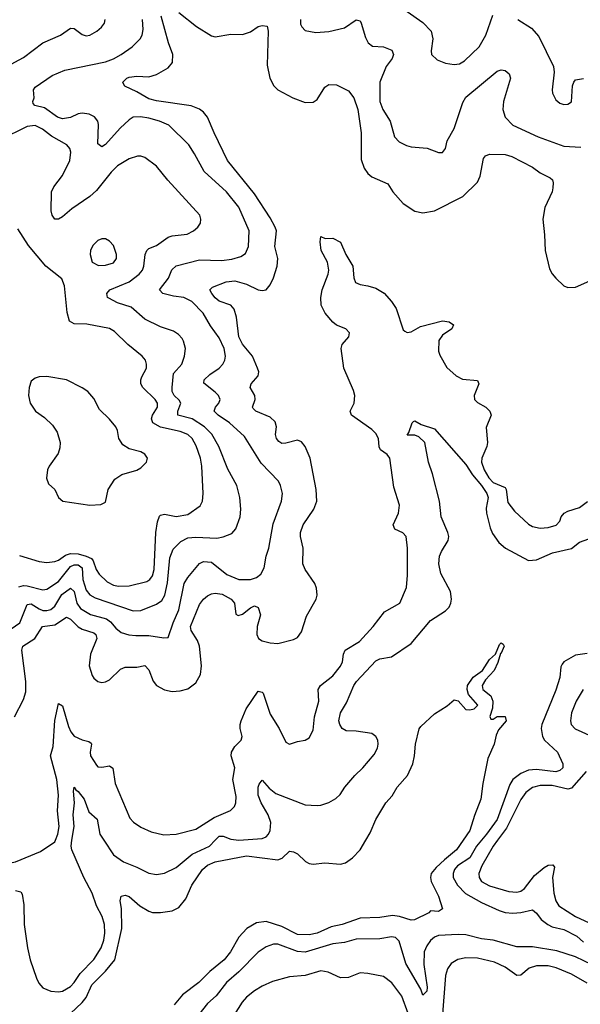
# Model space of a CAD drawing. Header units: inches. Extents: x 1934316 to 2140091, y 524953 to 667329.
# Tile 260 of 384: x 2020991 to 2023855, y 649162 to 654188. Entities that reach past the tile are written whole.
import ezdxf

# ---------------------------------------------------------------- set-up
doc = ezdxf.new("R2010")
doc.units = ezdxf.units.IN
doc.header["$MEASUREMENT"] = 0
doc.layers.add('C0624', color=7, linetype='Continuous')
doc.layers.add('C0625', color=7, linetype='Continuous')

msp = doc.modelspace()

# ---------------------------------------------------------------- linework, layer by layer
at = {"layer": 'C0624', "color": 5}
for points, elevation in [([(2020551.6, 650000), (2020570, 649975), (2020630.2, 649910), (2020670, 649884.4), (2020710, 649873.1), (2020770, 649867.4), (2020870, 649868.4), (2020970, 649889.4), (2021097.1, 649942.9), (2021170, 649991.6), (2021173.4, 650000)], 280), ([(2020970, 649743.2), (2020996.9, 649736.9), (2021004.3, 649724.3), (2021011.6, 649670), (2021013.4, 649570), (2021031.1, 649450), (2021044.7, 649390), (2021076.4, 649296.4), (2021088.9, 649270), (2021110, 649247.1), (2021150, 649230.2), (2021190, 649226.7), (2021210, 649230.2), (2021250, 649252.8), (2021270, 649273.8), (2021300.8, 649319.2), (2021370, 649391.8), (2021407.1, 649450), (2021420.7, 649490), (2021426.3, 649526.3), (2021423.7, 649570), (2021412.4, 649610), (2021384.3, 649664.3), (2021362, 649730), (2021318.9, 649810), (2021256.8, 649950), (2021253.6, 649970), (2021258.3, 650000)], 260), ([(2021250, 649115.3), (2021310, 649172), (2021330, 649197.7), (2021359.1, 649260.9), (2021429.3, 649330.7), (2021477.7, 649390), (2021512.3, 649550), (2021510.7, 649650.7), (2021505.1, 649690), (2021510, 649714), (2021530, 649718.7), (2021550, 649712.9), (2021605, 649664.9), (2021650, 649637), (2021670.3, 649630.3), (2021710, 649630.3), (2021770, 649640.3), (2021803.5, 649656.5), (2021839, 649701), (2021869.8, 649770), (2021925.7, 649850), (2021950, 649872.8), (2021990, 649889.4), (2022150, 649920.1), (2022310, 649900.6), (2022332.4, 649907.6), (2022370, 649943.8), (2022390, 649941.3), (2022410, 649930.3), (2022451.6, 649891.5), (2022470, 649880.4), (2022490, 649877), (2022550, 649885.2), (2022630, 649877.5), (2022655.8, 649884.2), (2022691.5, 649910), (2022729.8, 649950.2), (2022759.1, 650000)], 240), ([(2021420.3, 650000), (2021470, 649925.8), (2021521.3, 649890), (2021590, 649863), (2021650, 649832.1), (2021690, 649824.7), (2021730, 649832.1), (2021790, 649860.2), (2021872, 649928.1), (2021960.5, 649970), (2021990.1, 650000)], 260), ([(2023256.9, 650000), (2023222.8, 649950), (2023160.1, 649899.9), (2023118.8, 649861.2), (2023093.6, 649830), (2023088.8, 649810), (2023092.1, 649790), (2023130, 649714), (2023151.3, 649650), (2023130, 649636), (2023090, 649639), (2023081, 649630), (2023007.2, 649592.8), (2022990, 649591.2), (2022931.2, 649611.2), (2022895.8, 649615.8), (2022830, 649605.8), (2022730, 649601.9), (2022638, 649570), (2022582, 649558), (2022510, 649525.5), (2022470, 649516.3), (2022410, 649519.5), (2022330, 649560.1), (2022250, 649585.7), (2022201.5, 649578.5), (2022151.1, 649550), (2022110, 649505.5), (2022067.3, 649430), (2022035, 649390), (2021963, 649330), (2021906.4, 649273.6), (2021822, 649210), (2021779.6, 649160.4)], 240), ([(2023349.5, 650000), (2023324, 649970), (2023289.6, 649910.4), (2023228, 649870), (2023212.3, 649850), (2023204.4, 649830), (2023205.1, 649810), (2023227.9, 649770), (2023267.7, 649727.7), (2023350, 649682.7), (2023440.9, 649640.9), (2023471.3, 649631.3), (2023510, 649627.9), (2023550, 649631.5), (2023610, 649645.3), (2023630, 649627.4), (2023654.9, 649594.9), (2023689.1, 649569.1), (2023710, 649558.4), (2023770, 649544.7), (2023836.9, 649510), (2023870, 649479.7)], 260), ([(2023431.6, 650000), (2023409.1, 649970), (2023351.4, 649870), (2023336.3, 649830), (2023337.1, 649810), (2023349.6, 649789.6), (2023390, 649766.4), (2023490, 649737.7), (2023530, 649734.6), (2023550, 649740.1), (2023570, 649753.5), (2023621, 649819), (2023670, 649860.3), (2023690, 649872.8), (2023714.9, 649874.9), (2023722, 649862), (2023712.3, 649810), (2023719.1, 649730), (2023729.7, 649689.7), (2023745.5, 649665.5), (2023830.4, 649610.4), (2023899, 649579)], 280), ([(2023915.9, 649364.1), (2023830, 649405.2), (2023734.5, 649434.5), (2023610, 649455.2), (2023530, 649454.9), (2023409.6, 649489.6), (2023350, 649497.1), (2023270, 649516.6), (2023230, 649519.2), (2023130, 649513.2), (2023110, 649504.5), (2023090, 649487.2), (2023070, 649460.3), (2023057.7, 649430), (2023055, 649365), (2023071.7, 649250), (2023070, 649229.4), (2023050, 649209.6), (2023039.8, 649239.8), (2022964, 649370), (2022930, 649484.2), (2022910, 649503.1), (2022890, 649507.2), (2022830, 649496.8), (2022710, 649495), (2022650, 649478.3), (2022590, 649470.4), (2022450, 649428.3), (2022410, 649432.1), (2022310, 649468.9), (2022287.3, 649470), (2022250, 649455.3), (2022210, 649428.9), (2022110, 649327.6), (2022047.2, 649272.8), (2021994.1, 649205.9), (2021950, 649165.8), (2021905.5, 649110)], 260), ([(2023890, 649270.8), (2023810, 649317), (2023730.7, 649349.3), (2023690, 649357.9), (2023630, 649359.4), (2023592.9, 649347), (2023550, 649311.8), (2023530, 649309.8), (2023470, 649352.1), (2023416.7, 649376.6), (2023330, 649397.3), (2023270, 649399.8), (2023228.8, 649391.2), (2023194.6, 649370), (2023177, 649343), (2023166.8, 649310), (2023148.6, 649090)], 280), ([(2022974.7, 649114.7), (2022943.6, 649203.6), (2022892.6, 649272.6), (2022850, 649303.8), (2022770, 649319.8), (2022730, 649322.3), (2022670, 649299.4), (2022630, 649297.3), (2022566.1, 649326.1), (2022530, 649333.1), (2022450, 649309.2), (2022370, 649303.2), (2022281.8, 649278.2), (2022230, 649255.2), (2022190, 649230.7), (2022150, 649198.9), (2022126.9, 649173.1), (2022036.9, 649030)], 280)]:
    msp.add_lwpolyline(points, dxfattribs=dict(at, elevation=elevation))
at = {"layer": 'C0625', "color": 5}
for points, elevation in [([(2021804.8, 654224.8), (2021893.8, 654153.8), (2021970, 654106), (2021990, 654101.5), (2022070, 654113.5), (2022130, 654113.4), (2022170, 654126.5), (2022210, 654152.9), (2022230, 654158.9), (2022255.1, 654155.1), (2022260.8, 654130), (2022255.6, 653955.6), (2022268.9, 653890), (2022289.1, 653850), (2022310, 653830.3), (2022385.5, 653790), (2022450, 653765.8), (2022490, 653767.4), (2022510, 653781.3), (2022550, 653843), (2022570, 653857.1), (2022610, 653855.8), (2022670, 653824.4), (2022698.5, 653790), (2022717.5, 653730), (2022734.6, 653610), (2022734.5, 653474.5), (2022750, 653430.4), (2022770, 653403.7), (2022790, 653386.5), (2022871.1, 653351.1), (2022897.1, 653310), (2022950.2, 653250.2), (2023010, 653210.3), (2023050, 653202.6), (2023110, 653212.8), (2023254.5, 653285.5), (2023330, 653359.1), (2023342.8, 653390), (2023360.6, 653479.4), (2023370, 653493.7), (2023390, 653502), (2023470, 653499.3), (2023505.5, 653490), (2023610, 653435.6), (2023650, 653407.1), (2023700.7, 653380.7), (2023712, 653370), (2023715.9, 653355.9), (2023714.7, 653330), (2023710.1, 653309.9), (2023673.6, 653230), (2023662.3, 653170), (2023671.6, 653090), (2023674.3, 653010), (2023696.7, 652916.7), (2023710, 652890.6), (2023730, 652868), (2023770, 652830.5), (2023790, 652821.6), (2023830, 652823.1), (2023904, 652856)], 320), ([(2022970.5, 654230), (2023050, 654174.3), (2023092.8, 654130), (2023102, 654090), (2023092.4, 654030), (2023094.7, 654010), (2023122.8, 653982.8), (2023166.7, 653966.7), (2023210, 653959.3), (2023237.2, 653962.8), (2023262.5, 653977.5), (2023337.2, 654050), (2023371.6, 654110), (2023408, 654212)], 360), ([(2020919.9, 651060.1), (2020991.2, 651108.8), (2021030, 651202.7), (2021050, 651205.9), (2021090, 651180.3), (2021110, 651172.8), (2021130, 651171.9), (2021150, 651178), (2021170, 651195.1), (2021206.7, 651253.3), (2021250, 651287), (2021270, 651270.2), (2021282.6, 651210), (2021302.4, 651182.4), (2021352.4, 651152.4), (2021434.6, 651130), (2021454.6, 651114.6), (2021481.5, 651081.5), (2021510, 651060.2), (2021548.7, 651048.7), (2021584.7, 651044.7), (2021650, 651044.3), (2021727, 651033), (2021750, 651035.5), (2021774.2, 651110), (2021804.7, 651175.3), (2021830.4, 651309.6), (2021850, 651341.3), (2021910, 651411.8), (2021930, 651422.6), (2021970, 651419.8), (2022050, 651356.8), (2022110, 651330.8), (2022170, 651330.2), (2022199.9, 651340.1), (2022222, 651358), (2022239.8, 651390), (2022250.8, 651450), (2022263.5, 651490), (2022285.8, 651614.2), (2022328.7, 651730), (2022333.1, 651770), (2022323.9, 651810), (2022313.1, 651833.1), (2022224.3, 651924.3), (2022139.9, 652059.9), (2022062.2, 652130), (2022005, 652170), (2021984.5, 652190), (2021990.8, 652210), (2022007.9, 652230), (2022015, 652250), (2022005.8, 652270), (2021990, 652286.6), (2021932.1, 652332.1), (2021933.6, 652350), (2021962.3, 652377.7), (2022010, 652410.2), (2022029, 652430), (2022038.7, 652450), (2022042.3, 652470), (2022035.9, 652510), (2022010, 652565.1), (2021965.4, 652625.4), (2021928.2, 652690), (2021870.6, 652750), (2021830, 652769.9), (2021776.2, 652776.2), (2021721.6, 652790), (2021705.7, 652810), (2021751.1, 652868.9), (2021767.9, 652912.1), (2021790, 652931.8), (2021910, 652962.6), (2022021.7, 652958.3), (2022074.9, 652965.1), (2022121.4, 652978.6), (2022145.3, 652994.7), (2022160.4, 653030), (2022162.5, 653110), (2022109.6, 653230.4), (2022048, 653310), (2021932.7, 653412.7), (2021884.2, 653504.2), (2021854.5, 653550), (2021752.8, 653650), (2021706, 653670), (2021650, 653685), (2021608.4, 653691.6), (2021570, 653689.9), (2021550, 653677.3), (2021505, 653635), (2021430, 653550.9), (2021410, 653539.7), (2021390, 653555.3), (2021393.7, 653653.7), (2021390.5, 653670.5), (2021372.9, 653692.9), (2021346.1, 653706.1), (2021310, 653711.2), (2021290, 653706.9), (2021250, 653688.4), (2021210, 653681.8), (2021185.1, 653690), (2021117.7, 653737.7), (2021069, 653750), (2021060.4, 653760.4), (2021058, 653770), (2021064.7, 653790), (2021061.1, 653830), (2021070, 653843.8), (2021157.5, 653902.5), (2021221.2, 653930), (2021430, 653972.6), (2021470, 653988.3), (2021509.9, 654010.1), (2021566.2, 654050), (2021606.2, 654090), (2021617.2, 654110), (2021622, 654138), (2021618.7, 654190)], 340), ([(2020925.7, 653950), (2021010, 653995.3), (2021110, 654069.3), (2021199.6, 654110), (2021250, 654145.3), (2021270, 654143.7), (2021310, 654113.4), (2021330, 654105.8), (2021350, 654109.2), (2021385.6, 654130), (2021409.7, 654150), (2021423.5, 654170), (2021428, 654190)], 360), ([(2020964.2, 650630), (2021010, 650717.4), (2021022.1, 650757.9), (2021022.1, 650810), (2021002.1, 650970), (2021007.6, 650990), (2021069.1, 651030), (2021107.8, 651090), (2021170, 651099.9), (2021230, 651139.1), (2021250, 651127.6), (2021290, 651089), (2021310, 651077.8), (2021370, 651058.7), (2021380.6, 651050), (2021384.5, 651030), (2021352.9, 650950), (2021346, 650890), (2021361.3, 650841.3), (2021370, 650826.4), (2021390, 650810.3), (2021410, 650804.2), (2021430, 650807.6), (2021450, 650818.3), (2021506.9, 650873.1), (2021530, 650882.6), (2021590, 650883.7), (2021630, 650891.9), (2021650, 650868.9), (2021672.6, 650812.6), (2021689.2, 650790), (2021730, 650767.9), (2021770, 650759), (2021810, 650762), (2021850, 650773.4), (2021890, 650804), (2021914.7, 650845.3), (2021919.9, 650890), (2021910.3, 650990), (2021898.8, 651018.8), (2021866.7, 651070), (2021863.6, 651090), (2021910, 651202.8), (2021930, 651230.2), (2021950, 651248.1), (2021970, 651257.5), (2021990, 651261.1), (2022025, 651255), (2022072.1, 651230), (2022087.7, 651210), (2022094.3, 651154.3), (2022106.4, 651146.4), (2022130, 651154.4), (2022170, 651186.9), (2022190, 651195.5), (2022210, 651187), (2022220.4, 651150), (2022203.3, 651090), (2022202.5, 651050), (2022210.2, 651030), (2022230, 651017), (2022270, 651007.5), (2022310, 651004.8), (2022390, 651024.2), (2022410, 651034.7), (2022430, 651064.2), (2022456.3, 651143.7), (2022505.6, 651230), (2022510.8, 651250), (2022506.8, 651286.8), (2022498.5, 651310), (2022450, 651381.6), (2022437.6, 651410), (2022439.3, 651490), (2022425.7, 651550), (2022425.8, 651570), (2022439, 651610), (2022494, 651690), (2022508.9, 651730), (2022505.4, 651790), (2022474.1, 651950), (2022450, 652009.7), (2022430, 652033.1), (2022410, 652042), (2022350, 652026.4), (2022330, 652025.5), (2022314.6, 652034.6), (2022302.5, 652050), (2022298.3, 652070), (2022302.3, 652110), (2022295.7, 652135.7), (2022270, 652159.3), (2022197.6, 652190), (2022184, 652204), (2022180.9, 652210), (2022194, 652250), (2022191.8, 652270), (2022167.7, 652310), (2022174, 652330), (2022208.5, 652370), (2022212, 652390), (2022205.6, 652410), (2022179.4, 652470), (2022130, 652532.1), (2022110.6, 652570), (2022098.2, 652670), (2022085.8, 652710), (2022070, 652730.6), (2022010, 652752.2), (2021990, 652767.7), (2021971.8, 652790), (2021963.1, 652810), (2021976.6, 652823.4), (2022046.3, 652850), (2022090, 652854.4), (2022150, 652838.5), (2022210, 652810.1), (2022230, 652805.8), (2022250.7, 652810), (2022270, 652834), (2022287.2, 652870), (2022306.9, 652930), (2022309.3, 652970), (2022294.2, 653030), (2022302.3, 653110), (2022296, 653130), (2022270, 653177), (2022190, 653299.2), (2022052.7, 653470), (2021983.7, 653610), (2021949.9, 653689.9), (2021930, 653716.8), (2021910, 653732.2), (2021867.8, 653747.8), (2021690, 653773.4), (2021650, 653784.1), (2021590, 653819.8), (2021528.5, 653848.5), (2021520.7, 653860.7), (2021518, 653870), (2021537.6, 653890), (2021550, 653895.4), (2021590, 653899.8), (2021650, 653896.5), (2021690, 653909.2), (2021750, 653942), (2021771.1, 653968.9), (2021773.4, 654010), (2021750.9, 654070), (2021713.5, 654206.5)], 320), ([(2022425.8, 654190), (2022426, 654166), (2022431.7, 654151.7), (2022450, 654133), (2022503.4, 654123.4), (2022570, 654127.8), (2022650, 654146.9), (2022710, 654187), (2022723.9, 654183.9), (2022730, 654181.6), (2022736.1, 654170), (2022756.6, 654096.6), (2022770.4, 654070), (2022793.3, 654053.3), (2022850, 654049.3), (2022892.2, 654032.2), (2022900.3, 654010), (2022893.4, 653990), (2022863.2, 653950), (2022831, 653870), (2022831.4, 653771.4), (2022845.4, 653730), (2022882.7, 653670), (2022906, 653590), (2022930, 653565.5), (2022966.4, 653546.4), (2022990, 653539.7), (2023072.1, 653532.1), (2023130, 653510.8), (2023150, 653511), (2023165.2, 653530), (2023175.1, 653570), (2023210, 653633), (2023255.3, 653764.7), (2023270, 653793.1), (2023430, 653925.3), (2023450, 653931.8), (2023470, 653928.5), (2023491.4, 653911.4), (2023498.3, 653890), (2023461.4, 653770), (2023458.4, 653730), (2023471.3, 653690), (2023510.3, 653650), (2023639.3, 653590), (2023770, 653543.2), (2023857.6, 653537.6)], 340), ([(2023535.6, 654190), (2023605, 654145), (2023642.6, 654102.6), (2023718, 653950), (2023720.7, 653920.7), (2023710.4, 653830), (2023712.5, 653812.5), (2023730, 653778.8), (2023750, 653761.6), (2023770, 653754.9), (2023790, 653756.4), (2023810, 653768.2), (2023814.7, 653850), (2023820.7, 653870), (2023830, 653880.5), (2023870, 653888.7)], 360), ([(2020986, 651294), (2021010, 651299.7), (2021030, 651298.8), (2021110, 651278.6), (2021130, 651282.1), (2021190, 651320.3), (2021250, 651396.4), (2021270, 651406.1), (2021290, 651405.2), (2021309.7, 651389.7), (2021314.1, 651330), (2021330, 651276.6), (2021350, 651253.2), (2021377.4, 651237.4), (2021570, 651171), (2021610, 651173.2), (2021690, 651205), (2021716.7, 651223.3), (2021732.7, 651250), (2021745.6, 651314.4), (2021758.7, 651441.3), (2021774.5, 651485.5), (2021814.8, 651525.2), (2021850, 651543.8), (2021890, 651547.6), (2021998, 651542), (2022030, 651547.8), (2022074, 651566), (2022095, 651590), (2022116.5, 651650), (2022121.2, 651690), (2022115.8, 651750), (2022099.8, 651810), (2022053.9, 651893.9), (2022008.6, 652010), (2021972.4, 652072.4), (2021935.6, 652110), (2021871.5, 652150), (2021799.2, 652170), (2021799.6, 652190), (2021814.5, 652230), (2021805.9, 652246), (2021780.9, 652270), (2021770.5, 652290), (2021769.2, 652310), (2021777.3, 652382.7), (2021818.5, 652430), (2021833.6, 652470), (2021838.2, 652510), (2021828.1, 652548.1), (2021820.4, 652560.4), (2021801.8, 652581.8), (2021777.5, 652597.5), (2021710, 652620.7), (2021630, 652659.3), (2021560.2, 652720.2), (2021490, 652743.4), (2021445.9, 652765.9), (2021439.7, 652770), (2021436.1, 652790), (2021452, 652810), (2021549.6, 652850.4), (2021601.7, 652890), (2021617.7, 652910), (2021626, 652930), (2021632.8, 652990), (2021639.8, 653010), (2021650, 653020.2), (2021690, 653036.2), (2021750, 653078.5), (2021770, 653084.6), (2021847.1, 653092.9), (2021879.6, 653110), (2021901.6, 653130), (2021914, 653150), (2021916.2, 653170), (2021911.5, 653190), (2021748.5, 653368.5), (2021690, 653441.3), (2021630, 653485.4), (2021610, 653492.2), (2021592.1, 653492.1), (2021550, 653478), (2021490, 653441.8), (2021457.8, 653410), (2021382.9, 653317.1), (2021350, 653286.2), (2021257.8, 653222.2), (2021210, 653182.2), (2021190, 653169.7), (2021170, 653169.5), (2021156.3, 653190), (2021152.1, 653212.1), (2021154, 653310), (2021165.4, 653334.6), (2021210, 653393.1), (2021247.4, 653470), (2021251.9, 653511.9), (2021247.6, 653530), (2021232.4, 653550), (2021154.4, 653594.4), (2021107.2, 653630), (2021070, 653647.4), (2021030, 653643.4), (2020890, 653574.2)], 360), ([(2020990, 651453.8), (2021090, 651422.7), (2021130, 651418.3), (2021170, 651422.6), (2021190, 651429.6), (2021225.6, 651454.4), (2021250, 651464), (2021290, 651461.2), (2021330.6, 651450.6), (2021357.2, 651437.2), (2021366.2, 651426.2), (2021382.6, 651382.6), (2021397.6, 651357.6), (2021438.7, 651318.7), (2021470, 651301), (2021496.3, 651296.3), (2021550, 651297.8), (2021640.3, 651319.7), (2021655.9, 651330), (2021670, 651349.1), (2021678.5, 651381.5), (2021686.5, 651570), (2021695.2, 651624.8), (2021705.9, 651654.1), (2021710, 651659.5), (2021730, 651664.9), (2021790, 651651.9), (2021850, 651662.5), (2021913, 651707), (2021925, 651730), (2021927.7, 651770), (2021922, 651910), (2021914.1, 651950), (2021893.2, 652013.2), (2021872.2, 652050), (2021850, 652070.8), (2021810, 652086.4), (2021710, 652109.1), (2021671.2, 652130), (2021663.6, 652150), (2021669.3, 652170), (2021694.6, 652210), (2021695.5, 652230), (2021683.6, 652250), (2021620.7, 652310), (2021610.7, 652330), (2021609.8, 652350), (2021614.7, 652365.3), (2021638, 652410), (2021638.7, 652430), (2021633.1, 652450), (2021616.8, 652470), (2021542.8, 652530), (2021476, 652596), (2021450, 652611.7), (2021334.1, 652634.1), (2021270, 652635.4), (2021246, 652650), (2021233.5, 652693.5), (2021219.7, 652830), (2021206.2, 652866.2), (2021124.2, 652930), (2021036.2, 653036.2), (2020981.1, 653121.1)], 380), ([(2021173.4, 650000), (2021185.6, 650030), (2021192.8, 650070), (2021184.5, 650150), (2021189.9, 650230), (2021181.1, 650310), (2021148, 650430), (2021162.2, 650477.8), (2021170, 650610.7), (2021190, 650697.1), (2021210, 650686), (2021240.9, 650580.9), (2021253.2, 650553.2), (2021270, 650530.2), (2021310, 650512.3), (2021344.3, 650504.3), (2021355.9, 650495.9), (2021358.6, 650490), (2021351.6, 650450), (2021352.8, 650430), (2021383.1, 650383.1), (2021390, 650375.3), (2021410, 650372.9), (2021450, 650378.8), (2021467.3, 650367.3), (2021478.5, 650290), (2021552.9, 650112.9), (2021571.7, 650091.7), (2021610, 650066.5), (2021663.4, 650043.4), (2021727.9, 650027.9), (2021790, 650030.1), (2021890, 650055.9), (2021984.4, 650115.6), (2022068.2, 650151.8), (2022088, 650172), (2022095, 650190), (2022096.9, 650223.1), (2022079.3, 650310), (2022090.6, 650370), (2022071.4, 650430), (2022073, 650450), (2022090, 650477.6), (2022123.1, 650510), (2022126.9, 650530), (2022116.6, 650570), (2022116.6, 650590), (2022123.1, 650610), (2022147.7, 650670), (2022210, 650761.3), (2022230, 650756), (2022234.2, 650750), (2022270, 650643.6), (2022316, 650570), (2022350, 650500.4), (2022370, 650490.5), (2022410, 650503.8), (2022450, 650510.5), (2022470, 650523), (2022490, 650561), (2022496.9, 650630), (2022518.4, 650710), (2022515.7, 650770), (2022527.1, 650790), (2022590, 650839.7), (2022630, 650888.4), (2022639.9, 650910), (2022645, 650950), (2022652.9, 650970), (2022726.3, 651013.7), (2022796, 651090), (2022854.1, 651165.9), (2022932.4, 651210), (2022966.2, 651290), (2022972.7, 651352.7), (2022972.6, 651490), (2022965.6, 651550), (2022948.5, 651568.5), (2022907.1, 651587.1), (2022898.4, 651610), (2022925.5, 651670), (2022930.7, 651710), (2022902.7, 651802.7), (2022881, 651950), (2022868.6, 651968.6), (2022833.4, 651993.4), (2022827.8, 652007.8), (2022824, 652050), (2022810, 652076.8), (2022790, 652097.1), (2022685.4, 652170), (2022679.2, 652190), (2022699, 652230), (2022702.4, 652270), (2022695.9, 652295.9), (2022647.1, 652410), (2022633.3, 652510), (2022638.3, 652530), (2022672.9, 652570), (2022676.5, 652590), (2022657.7, 652610), (2022610, 652629.1), (2022590, 652644.5), (2022551.1, 652690), (2022530.6, 652730.6), (2022529.4, 652769.4), (2022536.2, 652810), (2022567.2, 652890), (2022570.8, 652910), (2022563.8, 652950), (2022531.2, 653010), (2022526, 653054), (2022530, 653082), (2022551, 653071), (2022590, 653072.7), (2022630, 653052.7), (2022657.7, 652990), (2022693.1, 652930), (2022698.4, 652870), (2022706.5, 652846.5), (2022730, 652835.9), (2022770, 652830.1), (2022810, 652818), (2022852.8, 652792.8), (2022890.3, 652750.3), (2022914, 652714), (2022950, 652604.9), (2022958.9, 652598.9), (2022970, 652592), (2022990, 652595.3), (2023037.5, 652622.5), (2023150, 652651.6), (2023185.1, 652645.1), (2023207.3, 652630), (2023198, 652610), (2023150, 652577.7), (2023131.3, 652550), (2023130, 652496), (2023136.5, 652476.5), (2023173.5, 652413.5), (2023220.4, 652370), (2023253.4, 652353.4), (2023330, 652346.8), (2023336, 652330), (2023313.1, 652270), (2023314, 652250), (2023330, 652234), (2023372.7, 652210), (2023392.4, 652190), (2023398.4, 652170), (2023373.9, 652106.1), (2023381, 652030), (2023377.2, 652010), (2023352.4, 651950), (2023350.1, 651930), (2023362.7, 651890), (2023386.5, 651850), (2023410, 651826.6), (2023470, 651799.7), (2023475.3, 651790), (2023484, 651724), (2023518.7, 651678.7), (2023590, 651613.4), (2023610, 651601.7), (2023650, 651592.6), (2023690, 651596.5), (2023732, 651608), (2023750, 651628), (2023756.8, 651650), (2023771.5, 651670), (2023790, 651680.2), (2023850, 651698.5), (2023891.8, 651728.2)], 280), ([(2021990.1, 650000), (2022010, 650020.1), (2022030, 650021.4), (2022070, 650004.7), (2022110, 650000), (2022230, 650009.5), (2022250, 650017.1), (2022261.4, 650030), (2022269.9, 650050), (2022274.5, 650090), (2022259.9, 650130), (2022224.2, 650190), (2022209.9, 650230), (2022210, 650271.3), (2022214.5, 650285.5), (2022230, 650306.8), (2022265.6, 650265.6), (2022298.9, 650238.9), (2022450, 650180.2), (2022510, 650176.5), (2022530, 650179.6), (2022570, 650192.3), (2022606.7, 650213.3), (2022627.3, 650232.7), (2022652.2, 650270), (2022702.2, 650330), (2022744.1, 650370), (2022801.8, 650438.2), (2022818.9, 650470), (2022822.5, 650490), (2022820.3, 650510), (2022810, 650529.6), (2022790, 650544.4), (2022710, 650557.3), (2022658.6, 650558.6), (2022638, 650570), (2022626.4, 650590), (2022621.5, 650610), (2022629.7, 650649.7), (2022659.5, 650700.5), (2022698.4, 650790), (2022711.9, 650810), (2022810, 650915.9), (2022830, 650926.4), (2022890, 650935.4), (2022990, 651003.2), (2023090, 651121.5), (2023166, 651170), (2023184, 651190), (2023193.3, 651210), (2023196.8, 651230), (2023191.1, 651270), (2023141.9, 651361.9), (2023131.4, 651410), (2023135.3, 651450), (2023145.6, 651474.4), (2023180.2, 651530), (2023182.9, 651550), (2023178.4, 651570), (2023143.5, 651650), (2023135.6, 651730), (2023099.8, 651870), (2023079.1, 651930), (2023060.7, 652030), (2023030, 652058.4), (2023010, 652066.6), (2022970, 652068), (2022979, 652081), (2022995.3, 652130), (2023002.7, 652137.3), (2023010, 652141), (2023041.2, 652121.2), (2023110, 652099.3), (2023270, 651918.2), (2023304.4, 651864.4), (2023350.7, 651810), (2023377.7, 651770), (2023383.6, 651750), (2023374.2, 651694.2), (2023375.5, 651670), (2023393.6, 651593.6), (2023405.2, 651565.2), (2023438.9, 651518.9), (2023473, 651490), (2023590, 651427.6), (2023630, 651431.5), (2023713.1, 651466.9), (2023810, 651489.6), (2023850, 651521.7), (2023950, 651557.5)], 260), ([(2022759.1, 650000), (2022781.7, 650038.3), (2022810, 650106), (2022862, 650190), (2022893, 650227), (2022919.3, 650270), (2022972.3, 650330), (2022998.4, 650390), (2023007.3, 650430), (2023013, 650490), (2023031.7, 650568.3), (2023039.5, 650580.5), (2023110, 650644.9), (2023174.2, 650685.8), (2023210, 650716), (2023230, 650711.3), (2023270, 650666.8), (2023290, 650664.9), (2023313.2, 650670), (2023331.6, 650690), (2023283.8, 650743.8), (2023276.3, 650770), (2023278.7, 650790), (2023307.3, 650832.7), (2023354.2, 650865.9), (2023390, 650921.6), (2023420.9, 650950), (2023441.3, 650998.7), (2023450, 651007.3), (2023459.9, 650999.9), (2023464.9, 650990), (2023450, 650954), (2023446.4, 650953.6), (2023433.7, 650906.3), (2023414.6, 650865.4), (2023370, 650819.3), (2023353, 650790), (2023357.3, 650770), (2023397, 650737), (2023408.2, 650710), (2023406, 650674), (2023392, 650632), (2023398, 650618), (2023410, 650618), (2023430, 650631.3), (2023470, 650632), (2023476, 650610), (2023436.3, 650563.7), (2023424, 650536), (2023414, 650490), (2023382.5, 650417.5), (2023356.3, 650290), (2023347.3, 650210), (2023314.3, 650125.7), (2023291, 650050), (2023256.9, 650000)], 240), ([(2023890, 650952.7), (2023830, 650944.4), (2023770.3, 650910), (2023761.6, 650898.4), (2023755.9, 650884.1), (2023750.7, 650830), (2023730, 650766.6), (2023657.7, 650590), (2023654.4, 650570), (2023662.2, 650530), (2023671.3, 650511.3), (2023737.3, 650450), (2023764.7, 650390), (2023764.9, 650370), (2023750, 650355.1), (2023730, 650348.3), (2023630, 650361), (2023590, 650357.5), (2023550, 650339.9), (2023509.7, 650310.3), (2023495.1, 650284.9), (2023430, 650105.2), (2023375.1, 650030), (2023349.5, 650000)], 260), ([(2023869.1, 650770), (2023832.6, 650710), (2023810.1, 650649.9), (2023803.7, 650610), (2023807.7, 650590), (2023828.3, 650568.3), (2023914.6, 650530)], 280), ([(2023884.7, 650350), (2023810, 650264.9), (2023790, 650259.7), (2023710, 650278.8), (2023650, 650279.2), (2023610, 650269.4), (2023576, 650244), (2023550, 650208), (2023478, 650062), (2023431.6, 650000)], 280), ([(2021258.3, 650000), (2021269.3, 650070), (2021264.4, 650130), (2021271.2, 650190), (2021266.3, 650250), (2021270, 650271), (2021277.3, 650257.3), (2021290, 650248.7), (2021320.9, 650210), (2021344.7, 650144.7), (2021386.9, 650106.9), (2021400.2, 650030), (2021420.3, 650000)], 260)]:
    msp.add_lwpolyline(points, dxfattribs=dict(at, elevation=elevation))
for points, elevation in [([(2021430, 653069.6), (2021410, 653069.6), (2021390, 653060.7), (2021364.8, 653035.2), (2021352, 653010), (2021350.3, 652990), (2021361.6, 652950), (2021393.3, 652933.3), (2021430, 652934.9), (2021470, 652947.8), (2021485.4, 652970), (2021486, 652990), (2021470, 653036.2), (2021450, 653058.4)], 380), ([(2021130, 652366.2), (2021090, 652364.4), (2021070, 652358.9), (2021050, 652342.9), (2021039.3, 652310), (2021036.6, 652270), (2021045, 652230), (2021071.3, 652190), (2021117.6, 652157.6), (2021159.3, 652119.3), (2021182, 652082), (2021197.1, 652030), (2021196.5, 652003.5), (2021186.9, 651973.1), (2021141.6, 651910), (2021133.2, 651890), (2021128.2, 651848.2), (2021138.7, 651818.7), (2021170, 651790.6), (2021188.8, 651750), (2021211.4, 651731.4), (2021350, 651710.3), (2021406.3, 651713.7), (2021430, 651725.5), (2021442.6, 651790), (2021477.9, 651842.1), (2021513, 651867), (2021590, 651889.5), (2021610, 651901.3), (2021638.9, 651930), (2021644, 651950), (2021630, 651971.3), (2021610, 651982), (2021550, 651997.3), (2021518.1, 652018.1), (2021497.4, 652050), (2021490.6, 652090.6), (2021482.1, 652110), (2021450, 652149), (2021398.3, 652198.3), (2021370, 652254.7), (2021338.7, 652290), (2021310, 652309.7), (2021230, 652349.7)], 420)]:
    msp.add_lwpolyline(points, close=True, dxfattribs=dict(at, elevation=elevation))

doc.saveas('drawing.dxf')
